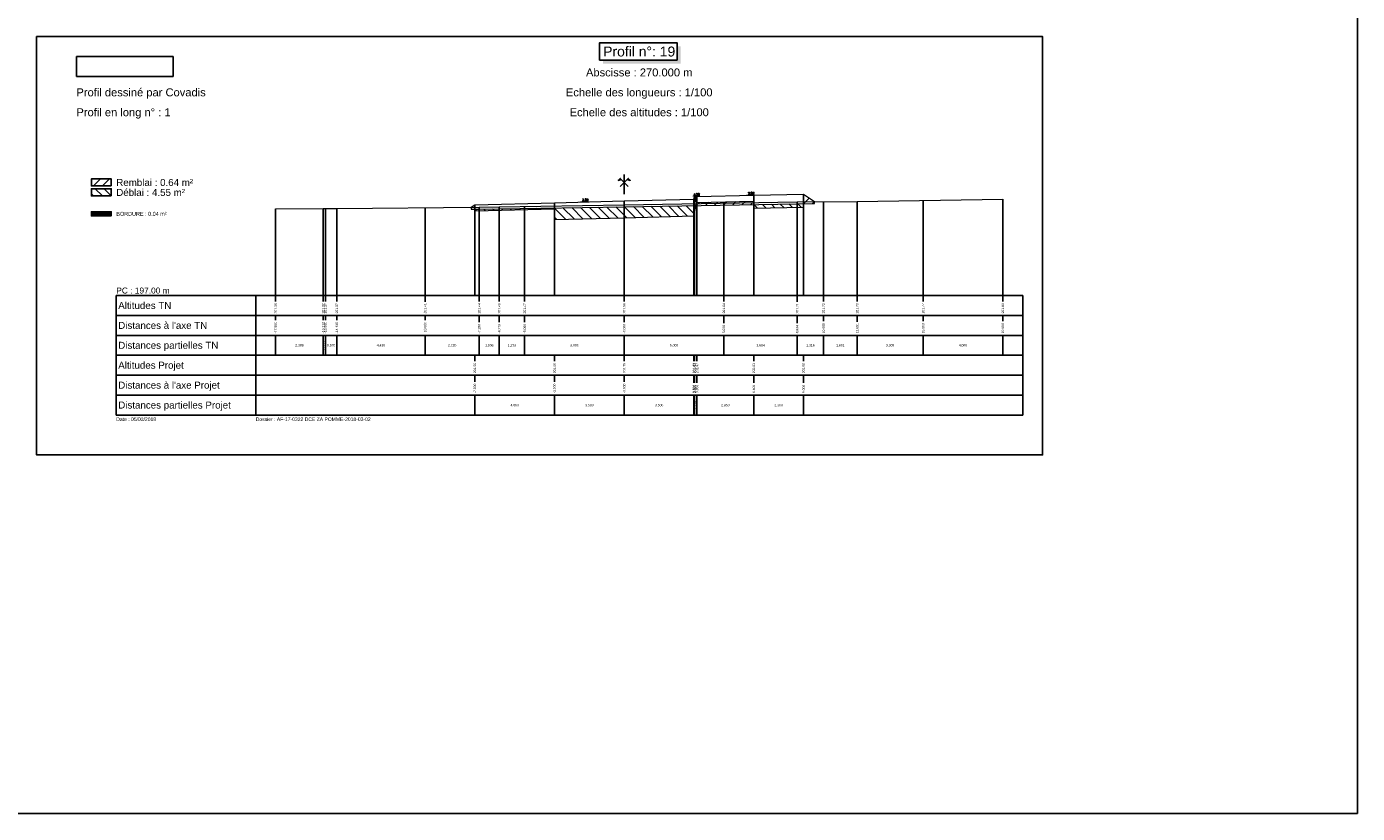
# Model space of a CAD drawing. Extents: x 1616800 to 1632437, y 2248456 to 2251974.
# Tile 366 of 399: x 1623383 to 1624051, y 2249834 to 2250229. Entities that reach past the tile are written whole.
import ezdxf
from ezdxf.enums import TextEntityAlignment as Align

# ---------------------------------------------------------------- set-up
doc = ezdxf.new("R2010")
doc.units = 0
doc.header["$LTSCALE"] = 2
doc.header["$PDMODE"] = 3
doc.header["$PDSIZE"] = 0.2
doc.layers.get('0').update_dxf_attribs({"linetype": 'CONTINUOUS'})
doc.layers.get('Defpoints').update_dxf_attribs({"linetype": 'CONTINUOUS'})
for name, color, linetype in [('Covadis - Logo - Texte noir sur fond blanc', 7, 'CONTINUOUS'), ('X-PAP-PL_PT_1_Basse', 7, 'CONTINUOUS'), ('X-PAP-PL_PT_1_Bordure_T2', 7, 'CONTINUOUS'), ('X-PAP-PL_PT_1_Construction', 7, 'CONTINUOUS'), ('X-PAP-PL_PT_1_CotationsPentes', 7, 'CONTINUOUS'), ('X-PAP-PL_PT_1_FF', 7, 'CONTINUOUS'), ('X-PAP-PL_PT_1_Hachures', 7, 'CONTINUOUS'), ('X-PAP-PL_PT_1_Logo', 7, 'CONTINUOUS'), ('X-PAP-PL_PT_1_MiseEnPage', 7, 'CONTINUOUS'), ('X-PAP-PL_PT_1_Ombrage', 7, 'CONTINUOUS'), ('X-PAP-PL_PT_1_PR', 7, 'CONTINUOUS'), ('X-PAP-PL_PT_1_Rappel', 7, 'CONTINUOUS'), ('X-PAP-PL_PT_1_Talus', 7, 'CONTINUOUS'), ('X-PAP-PL_PT_1_Textes', 7, 'CONTINUOUS'), ('X-PAP-PL_PT_1_TN', 7, 'CONTINUOUS'), ('X-PAP-PL_PT_1_TN décapé', 7, 'CONTINUOUS')]:
    doc.layers.add(name, color=color, linetype=linetype)
doc.styles.add('Arial', font='ARIALN.TTF')
doc.styles.add('ARIAL-GRAS', font='arial.ttf')
doc.styles.add('COVA_COTATION', font='txt.shx')
doc.dimstyles.new('COVA_FLECHE0', dxfattribs={"dimtxt": 1, "dimasz": 1, "dimexe": 1, "dimexo": 0.625, "dimgap": 0.3, "dimtad": 1, "dimdec": 3, "dimzin": 0, "dimdsep": 46, "dimtxsty": 'COVA_COTATION', "dimblk2": 'NONE', "dimsah": 1, "dimcen": 0.09, "dimse1": 1, "dimse2": 1, "dimclrd": 7, "dimclrt": 7, "dimadec": 0, "dimazin": 0, "dimtfac": 1, "dimtdec": 4, "dimtofl": 0, "dimtmove": 2, "dimatfit": 3, "dimfxl": 1, "dimtolj": 1, "dimtzin": 0, "dimarcsym": 0})
picture_1 = doc.add_image_def('image1.jpg', size_in_pixel=(1430, 294))

# ---------------------------------------------------------------- blocks, each defined once
blk = doc.blocks.new('CovPrTrAxe')
blk.add_line((0, 0), (0, 1))
for points in [[(0.2, 0.4), (-0.2, 0.8), (-0.3, 0.7), (-0.15, 0.75)], [(-0.2, 0.4), (0.2, 0.8), (0.3, 0.7), (0.15, 0.75)]]:
    blk.add_lwpolyline(points)
blk = doc.blocks.new('*D432')
at = {"layer": 'Defpoints', "color": 0, "transparency": 16777216}
for p in [(1623660.43, 2250140.98), (1623664.62, 2250141.38), (1623664.63, 2250141.08)]:
    blk.add_point(p, dxfattribs=at)
at = {"layer": 'X-PAP-PL_PT_1_CotationsPentes', "color": 7, "lineweight": -2, "transparency": 16777216}
blk.add_line((1623661.42, 2250141.3), (1623664.62, 2250141.38), dxfattribs=at)
at = {"layer": 'X-PAP-PL_PT_1_CotationsPentes', "color": 7, "transparency": 16777216}
blk.add_solid([(1623661.42, 2250141.47), (1623661.43, 2250141.14), (1623660.42, 2250141.28)], dxfattribs=at)
at = {"layer": 'X-PAP-PL_PT_1_CotationsPentes', "color": 7, "transparency": 16777216, "insert": (1623663, 2250142.14), "char_height": 1, "attachment_point": 5, "rotation": 1.4321, "style": 'COVA_COTATION'}
blk.add_mtext('\\A1;2.5%', dxfattribs=at)
blk = doc.blocks.new('_None')
blk = doc.blocks.new('*D433')
at = {"layer": 'Defpoints', "color": 0, "transparency": 16777216}
for p in [(1623716.33, 2250143.69), (1623720.51, 2250144.17), (1623720.53, 2250143.87)]:
    blk.add_point(p, dxfattribs=at)
at = {"layer": 'X-PAP-PL_PT_1_CotationsPentes', "color": 7, "lineweight": -2, "transparency": 16777216}
blk.add_line((1623717.32, 2250144.04), (1623720.51, 2250144.17), dxfattribs=at)
at = {"layer": 'X-PAP-PL_PT_1_CotationsPentes', "color": 7, "transparency": 16777216}
blk.add_solid([(1623717.31, 2250144.2), (1623717.32, 2250143.87), (1623716.32, 2250143.99)], dxfattribs=at)
at = {"layer": 'X-PAP-PL_PT_1_CotationsPentes', "color": 7, "transparency": 16777216, "insert": (1623718.88, 2250144.9), "char_height": 1, "attachment_point": 5, "rotation": 2.38594, "style": 'COVA_COTATION'}
blk.add_mtext('\\A1;4.2%', dxfattribs=at)
blk = doc.blocks.new('*D434')
at = {"layer": 'Defpoints', "color": 0, "transparency": 16777216}
for p in [(1623747.79, 2250144.68), (1623743.76, 2250144.3), (1623747.79, 2250144.38)]:
    blk.add_point(p, dxfattribs=at)
at = {"layer": 'X-PAP-PL_PT_1_CotationsPentes', "color": 7, "lineweight": -2, "transparency": 16777216}
blk.add_line((1623744.76, 2250144.62), (1623747.79, 2250144.68), dxfattribs=at)
at = {"layer": 'X-PAP-PL_PT_1_CotationsPentes', "color": 7, "transparency": 16777216}
blk.add_solid([(1623744.75, 2250144.79), (1623744.76, 2250144.45), (1623743.76, 2250144.6)], dxfattribs=at)
at = {"layer": 'X-PAP-PL_PT_1_CotationsPentes', "color": 7, "transparency": 16777216, "insert": (1623746.26, 2250145.45), "char_height": 1, "attachment_point": 5, "rotation": 1.14576, "style": 'COVA_COTATION'}
blk.add_mtext('\\A1;2.0%', dxfattribs=at)
blk = doc.blocks.new('CovLogo')
at = {"layer": 'Covadis - Logo - Texte noir sur fond blanc'}
image = blk.add_image(picture_1, insert=(0, 0), size_in_units=(4.864, 1), dxfattribs=at)

msp = doc.modelspace()

# ---------------------------------------------------------------- hatches: boundary and pattern name
at = {"layer": 'X-PAP-PL_PT_1_Hachures'}
h = msp.add_hatch(dxfattribs=at)
h.set_pattern_fill('ANSI31', color=1, style=0)
h.set_pattern_definition([(45, (1623425.028, 2250149.071), (-2.2451, 2.2451), [])])
h.paths.add_polyline_path([(1623425.028, 2250149.0711), (1623425.028, 2250152.6451), (1623415.028, 2250152.6451), (1623415.028, 2250149.0711)])
h = msp.add_hatch(dxfattribs=at)
h.set_pattern_fill('ANSI31', color=6, angle=90, style=0)
h.set_pattern_definition([(135, (1623425.028, 2250144.071), (-2.2451, -2.2451), [])])
h.paths.add_polyline_path([(1623425.028, 2250144.0711), (1623425.028, 2250147.6499), (1623415.028, 2250147.6499), (1623415.028, 2250144.0711)])
h = msp.add_hatch(dxfattribs=at)
h.set_pattern_fill('ANSI31', color=1, style=0)
h.set_pattern_definition([(45, (1623772.528, 2250140.155), (-2.245, 2.245), [])])
h.paths.add_polyline_path([(1623772.528, 2250140.1551), (1623778.0516, 2250140.1946), (1623778.0516, 2250141.1946), (1623772.528, 2250144.877)])
h = msp.add_hatch(dxfattribs=at)
h.set_pattern_fill('ANSI31', color=1, style=0)
h.set_pattern_definition([(45, (1623605.6745, 2250138.4213), (-2.245, 2.245), [])])
h.paths.add_polyline_path([(1623605.6745, 2250138.4213), (1623605.6745, 2250137.4213), (1623607.528, 2250137.4386), (1623607.528, 2250139.657)])
h = msp.add_hatch(dxfattribs=at)
h.set_pattern_fill('ANSI31', color=6, angle=90, style=0)
h.set_pattern_definition([(135, (1623607.528, 2250137.4386), (-2.24506, -2.24506), [])])
h.paths.add_polyline_path([(1623607.528, 2250137.4386), (1623609.7244, 2250137.459), (1623619.7828, 2250137.5443), (1623682.528, 2250138.6299), (1623718.6858, 2250139.2555), (1623717.528, 2250134.007), (1623682.528, 2250133.132), (1623647.528, 2250132.257), (1623647.528, 2250137.657), (1623607.528, 2250136.657)])
h = msp.add_hatch(dxfattribs=at)
h.set_pattern_fill('_U', scale=0.2, angle=45.000009, style=0, pattern_type=0)
h.set_pattern_definition([(45.00001, (1623387.528, 2250224.0711), (-0.14142138, 0.14142133), [])])
h.paths.add_polyline_path([(1623717.828, 2250143.757), (1623717.528, 2250142.407), (1623717.528, 2250141.307), (1623719.028, 2250141.307), (1623719.028, 2250143.807)])
h = msp.add_hatch(dxfattribs=at)
h.set_pattern_fill('ANSI31', color=1, style=0)
h.set_pattern_definition([(45, (1623718.6858, 2250139.2555), (-2.24506, 2.24506), [])])
h.paths.add_polyline_path([(1623718.6858, 2250139.2555), (1623747.528, 2250139.7545), (1623747.528, 2250141.377), (1623719.028, 2250140.807)])
h = msp.add_hatch(dxfattribs=at)
h.set_pattern_fill('ANSI31', color=6, angle=90, style=0)
h.set_pattern_definition([(135, (1623747.528, 2250139.7545), (-2.24506, -2.24506), [])])
h.paths.add_polyline_path([(1623747.528, 2250139.7545), (1623769.3703, 2250140.1325), (1623772.528, 2250140.1551), (1623772.528, 2250138.377), (1623747.528, 2250137.877)])
h = msp.add_hatch(dxfattribs=at)
h.set_pattern_fill('_U', scale=0.2, angle=45.000009, style=0, pattern_type=0)
h.set_pattern_definition([(45, (1623425.028, 2250134.0711), (-0.1414214, 0.1414213), [])])
h.paths.add_polyline_path([(1623425.028, 2250134.0711), (1623425.028, 2250136.1407), (1623415.028, 2250136.1407), (1623415.028, 2250134.0711)])

# ---------------------------------------------------------------- linework, layer by layer
at = {"layer": 'X-PAP-PL_PT_1_Basse', "color": 7, "linetype": 'Continuous', "lineweight": 0, "flags": 128}
msp.add_lwpolyline([(1623605.6745, 2250138.4213), (1623607.528, 2250139.657), (1623607.528, 2250136.657), (1623647.528, 2250137.657), (1623647.528, 2250132.257), (1623682.528, 2250133.132), (1623717.528, 2250134.007), (1623719.028, 2250140.807), (1623747.528, 2250141.377), (1623747.528, 2250137.877), (1623772.528, 2250138.377), (1623772.528, 2250144.877), (1623778.0516, 2250141.1946)], dxfattribs=at)
at = {"layer": 'X-PAP-PL_PT_1_Bordure_T2', "color": 4, "linetype": 'Continuous', "lineweight": 0, "flags": 128}
msp.add_lwpolyline([(1623717.528, 2250142.407), (1623717.528, 2250141.307), (1623719.028, 2250141.307), (1623719.028, 2250143.807)], dxfattribs=at)
at = {"layer": 'X-PAP-PL_PT_1_Construction'}
for p, q in [((1623427.528, 2250094.0711), (1623882.528, 2250094.0711)), ((1623427.528, 2250094.0711), (1623427.528, 2250034.0711)), ((1623497.528, 2250094.0711), (1623497.528, 2250034.0711)), ((1623882.528, 2250034.0711), (1623882.528, 2250094.0711)), ((1623882.528, 2250084.0711), (1623427.528, 2250084.0711)), ((1623882.528, 2250074.0711), (1623427.528, 2250074.0711)), ((1623882.528, 2250064.0711), (1623427.528, 2250064.0711)), ((1623882.528, 2250054.0711), (1623427.528, 2250054.0711)), ((1623882.528, 2250044.0711), (1623427.528, 2250044.0711)), ((1623427.528, 2250034.0711), (1623882.528, 2250034.0711))]:
    msp.add_line(p, q, dxfattribs=at)
at = {"layer": 'X-PAP-PL_PT_1_Construction', "color": 95}
for p, q in [((1623507.528, 2250091.1314), (1623507.528, 2250094.0711)), ((1623531.4106, 2250091.1224), (1623531.4106, 2250094.0711)), ((1623532.528, 2250091.1224), (1623532.528, 2250094.0711)), ((1623538.2295, 2250091.1224), (1623538.2295, 2250094.0711)), ((1623582.528, 2250090.8907), (1623582.528, 2250094.0711)), ((1623609.7244, 2250091.1175), (1623609.7244, 2250094.0711)), ((1623619.7828, 2250091.1314), (1623619.7828, 2250094.0711)), ((1623632.528, 2250091.1224), (1623632.528, 2250094.0711)), ((1623682.528, 2250091.1216), (1623682.528, 2250094.0711)), ((1623732.528, 2250091.1175), (1623732.528, 2250094.0711)), ((1623769.3703, 2250090.8907), (1623769.3703, 2250094.0711)), ((1623782.528, 2250091.1101), (1623782.528, 2250094.0711)), ((1623799.4401, 2250091.1224), (1623799.4401, 2250094.0711)), ((1623832.528, 2250091.1224), (1623832.528, 2250094.0711)), ((1623872.528, 2250091.1224), (1623872.528, 2250094.0711)), ((1623507.528, 2250081.6766), (1623507.528, 2250084.0711)), ((1623531.4106, 2250081.6684), (1623531.4106, 2250084.0711)), ((1623532.528, 2250081.6766), (1623532.528, 2250084.0711)), ((1623538.2295, 2250081.6766), (1623538.2295, 2250084.0711)), ((1623582.528, 2250081.6766), (1623582.528, 2250084.0711)), ((1623609.7244, 2250080.7442), (1623609.7244, 2250084.0711)), ((1623619.7828, 2250080.7573), (1623619.7828, 2250084.0711)), ((1623632.528, 2250080.7442), (1623632.528, 2250084.0711)), ((1623682.528, 2250080.7442), (1623682.528, 2250084.0711)), ((1623732.528, 2250080.186), (1623732.528, 2250084.0711)), ((1623769.3703, 2250080.1851), (1623769.3703, 2250084.0711)), ((1623782.528, 2250081.1183), (1623782.528, 2250084.0711)), ((1623799.4401, 2250080.8907), (1623799.4401, 2250084.0711)), ((1623832.528, 2250081.1183), (1623832.528, 2250084.0711)), ((1623872.528, 2250081.1183), (1623872.528, 2250084.0711)), ((1623507.528, 2250064.0711), (1623507.528, 2250074.0711)), ((1623531.4106, 2250064.0711), (1623531.4106, 2250074.0711)), ((1623532.528, 2250064.0711), (1623532.528, 2250074.0711)), ((1623538.2295, 2250064.0711), (1623538.2295, 2250074.0711)), ((1623582.528, 2250064.0711), (1623582.528, 2250074.0711)), ((1623609.7244, 2250064.0711), (1623609.7244, 2250074.0711)), ((1623619.7828, 2250064.0711), (1623619.7828, 2250074.0711)), ((1623632.528, 2250064.0711), (1623632.528, 2250074.0711)), ((1623682.528, 2250064.0711), (1623682.528, 2250074.0711)), ((1623732.528, 2250064.0711), (1623732.528, 2250074.0711)), ((1623769.3703, 2250064.0711), (1623769.3703, 2250074.0711)), ((1623782.528, 2250064.0711), (1623782.528, 2250074.0711)), ((1623799.4401, 2250064.0711), (1623799.4401, 2250074.0711)), ((1623832.528, 2250064.0711), (1623832.528, 2250074.0711)), ((1623872.528, 2250064.0711), (1623872.528, 2250074.0711))]:
    msp.add_line(p, q, dxfattribs=at)
at = {"layer": 'X-PAP-PL_PT_1_Construction', "color": 1}
for p, q in [((1623607.528, 2250061.1216), (1623607.528, 2250064.0711)), ((1623647.528, 2250061.1216), (1623647.528, 2250064.0711)), ((1623682.528, 2250061.1314), (1623682.528, 2250064.0711)), ((1623717.528, 2250061.1224), (1623717.528, 2250064.0711)), ((1623717.828, 2250061.1224), (1623717.828, 2250064.0711)), ((1623719.028, 2250061.1224), (1623719.028, 2250064.0711)), ((1623747.528, 2250061.1224), (1623747.528, 2250064.0711)), ((1623772.528, 2250061.1248), (1623772.528, 2250064.0711)), ((1623607.528, 2250050.7442), (1623607.528, 2250054.0711)), ((1623647.528, 2250050.7442), (1623647.528, 2250054.0711)), ((1623682.528, 2250050.7442), (1623682.528, 2250054.0711)), ((1623717.528, 2250050.186), (1623717.528, 2250054.0711)), ((1623717.828, 2250050.186), (1623717.828, 2250054.0711)), ((1623719.028, 2250050.186), (1623719.028, 2250054.0711)), ((1623747.528, 2250050.186), (1623747.528, 2250054.0711)), ((1623772.528, 2250050.186), (1623772.528, 2250054.0711)), ((1623607.528, 2250034.0711), (1623607.528, 2250044.0711)), ((1623647.528, 2250034.0711), (1623647.528, 2250044.0711)), ((1623682.528, 2250034.0711), (1623682.528, 2250044.0711)), ((1623717.528, 2250034.0711), (1623717.528, 2250044.0711)), ((1623717.828, 2250034.0711), (1623717.828, 2250044.0711)), ((1623719.028, 2250034.0711), (1623719.028, 2250044.0711)), ((1623747.528, 2250034.0711), (1623747.528, 2250044.0711)), ((1623772.528, 2250034.0711), (1623772.528, 2250044.0711))]:
    msp.add_line(p, q, dxfattribs=at)
at = {"layer": 'X-PAP-PL_PT_1_Construction', "flags": 128}
msp.add_lwpolyline([(1623387.528, 2250224.0711), (1623892.528, 2250224.0711), (1623892.528, 2250014.0711), (1623387.528, 2250014.0711)], close=True, dxfattribs=at)
for points in [[(1623425.028, 2250149.0711), (1623425.028, 2250152.6451), (1623415.028, 2250152.6451), (1623415.028, 2250149.0711), (1623425.028, 2250149.0711)], [(1623425.028, 2250144.0711), (1623425.028, 2250147.6499), (1623415.028, 2250147.6499), (1623415.028, 2250144.0711), (1623425.028, 2250144.0711)], [(1623425.028, 2250134.0711), (1623425.028, 2250136.1407), (1623415.028, 2250136.1407), (1623415.028, 2250134.0711), (1623425.028, 2250134.0711)]]:
    msp.add_lwpolyline(points, dxfattribs=at)
at = {"layer": 'X-PAP-PL_PT_1_FF', "color": 7, "linetype": 'Continuous', "lineweight": 0, "flags": 128}
msp.add_lwpolyline([(1623607.528, 2250139.657), (1623607.528, 2250136.657), (1623647.528, 2250137.657), (1623647.528, 2250132.257), (1623682.528, 2250133.132), (1623717.528, 2250134.007), (1623719.028, 2250140.807), (1623747.528, 2250141.377), (1623747.528, 2250137.877), (1623772.528, 2250138.377), (1623772.528, 2250144.877)], dxfattribs=at)
at = {"layer": 'X-PAP-PL_PT_1_MiseEnPage', "flags": 128}
msp.add_lwpolyline([(1622862.528, 2250674.0711), (1624050.528, 2250674.0711), (1624050.528, 2249834.0711), (1622862.528, 2249834.0711)], close=True, dxfattribs=at)
at = {"layer": 'X-PAP-PL_PT_1_Ombrage', "flags": 128}
msp.add_lwpolyline([(1623670.1685, 2250212.3033), (1623709.0417, 2250212.3033), (1623709.0417, 2250221.0094), (1623670.1685, 2250221.0094), (1623670.1685, 2250212.3033)], dxfattribs=at)
at = {"layer": 'X-PAP-PL_PT_1_Ombrage', "color": 7}
for points in [[(1623709.0417, 2250212.3033), (1623709.0417, 2250219.2416), (1623710.8094, 2250210.5356), (1623710.8094, 2250219.2416)], [(1623671.9362, 2250212.3033), (1623709.0417, 2250212.3033), (1623671.9362, 2250210.5356), (1623710.8094, 2250210.5356)]]:
    msp.add_solid(points, dxfattribs=at)
at = {"layer": 'X-PAP-PL_PT_1_PR', "color": 7, "linetype": 'Continuous', "lineweight": 0, "flags": 128}
msp.add_lwpolyline([(1623607.528, 2250139.657), (1623647.528, 2250140.657), (1623682.528, 2250141.532), (1623717.528, 2250142.407), (1623717.828, 2250143.757), (1623719.028, 2250143.807), (1623747.528, 2250144.377), (1623772.528, 2250144.877)], dxfattribs=at)
at = {"layer": 'X-PAP-PL_PT_1_Rappel', "color": 1, "linetype": 'Continuous'}
for p, q in [((1623772.528, 2250094.0711), (1623772.528, 2250144.877)), ((1623607.528, 2250094.0711), (1623607.528, 2250139.657)), ((1623647.528, 2250094.0711), (1623647.528, 2250140.657)), ((1623682.528, 2250094.0711), (1623682.528, 2250141.532)), ((1623717.528, 2250094.0711), (1623717.528, 2250142.407)), ((1623717.828, 2250094.0711), (1623717.828, 2250143.757)), ((1623719.028, 2250094.0711), (1623719.028, 2250143.807)), ((1623747.528, 2250094.0711), (1623747.528, 2250144.377))]:
    msp.add_line(p, q, dxfattribs=at)
at = {"layer": 'X-PAP-PL_PT_1_Rappel', "color": 95, "linetype": 'Continuous'}
for p, q in [((1623582.528, 2250094.0711), (1623582.528, 2250138.206)), ((1623609.7244, 2250094.0711), (1623609.7244, 2250138.459)), ((1623619.7828, 2250094.0711), (1623619.7828, 2250138.5443)), ((1623632.528, 2250094.0711), (1623632.528, 2250138.7648)), ((1623682.528, 2250094.0711), (1623682.528, 2250139.6299)), ((1623682.528, 2250094.0711), (1623682.528, 2250139.6299)), ((1623732.528, 2250094.0711), (1623732.528, 2250140.495)), ((1623769.3703, 2250094.0711), (1623769.3703, 2250141.1325)), ((1623782.528, 2250094.0711), (1623782.528, 2250141.2266)), ((1623799.4401, 2250094.0711), (1623799.4401, 2250141.3476)), ((1623832.528, 2250094.0711), (1623832.528, 2250141.82)), ((1623872.528, 2250094.0711), (1623872.528, 2250142.3911)), ((1623507.528, 2250094.0711), (1623507.528, 2250137.5344)), ((1623531.4106, 2250094.0711), (1623531.4106, 2250137.7425)), ((1623532.528, 2250094.0711), (1623532.528, 2250137.751)), ((1623538.2295, 2250094.0711), (1623538.2295, 2250137.794))]:
    msp.add_line(p, q, dxfattribs=at)
at = {"layer": 'X-PAP-PL_PT_1_Talus', "color": 7, "linetype": 'Continuous', "lineweight": 0, "flags": 128}
for points in [[(1623772.528, 2250144.877), (1623778.0516, 2250141.1946)], [(1623605.6745, 2250138.4213), (1623607.528, 2250139.657)]]:
    msp.add_lwpolyline(points, dxfattribs=at)
at = {"layer": 'X-PAP-PL_PT_1_TN', "color": 95, "linetype": 'Continuous', "lineweight": 0, "flags": 128}
msp.add_lwpolyline([(1623507.528, 2250137.5344), (1623531.4106, 2250137.7425), (1623538.2295, 2250137.794), (1623609.7244, 2250138.459), (1623619.7828, 2250138.5443), (1623682.528, 2250139.6299), (1623682.528, 2250139.6299), (1623769.3703, 2250141.1325), (1623799.4401, 2250141.3476), (1623872.528, 2250142.3911)], dxfattribs=at)
at = {"layer": 'X-PAP-PL_PT_1_TN décapé', "color": 9, "linetype": 'Continuous', "lineweight": 0, "flags": 128}
msp.add_lwpolyline([(1623605.6745, 2250138.4213), (1623605.6745, 2250137.4213), (1623609.7244, 2250137.459), (1623619.7828, 2250137.5443), (1623682.528, 2250138.6299), (1623682.528, 2250138.6299), (1623769.3703, 2250140.1325), (1623778.0516, 2250140.1946), (1623778.0516, 2250141.1946)], dxfattribs=at)

# ---------------------------------------------------------------- block references
at = {"layer": 'X-PAP-PL_PT_1_Construction', "xscale": 10, "yscale": 10}
msp.add_blockref('CovPrTrAxe', (1623682.528, 2250144.877), dxfattribs=at)
at = {"layer": 'X-PAP-PL_PT_1_Logo', "xscale": 10, "yscale": 10}
msp.add_blockref('CovLogo', (1623407.528, 2250204.0711), dxfattribs=at)

# ---------------------------------------------------------------- texts
at = {"layer": 'X-PAP-PL_PT_1_Textes', "color": 7, "style": 'ARIAL-GRAS'}
for s, height, p in [('Profil n°: 19', 5, (1623690.028, 2250214.0711)), ('Abscisse : 270.000 m', 4, (1623690.028, 2250204.0711)), ('Echelle des longueurs : 1/100', 4, (1623690.028, 2250194.0711)), ('Echelle des altitudes : 1/100', 4, (1623690.028, 2250184.0711))]:
    msp.add_text(s, height=height, dxfattribs=at).set_placement(p, align=Align.CENTER)
at = {"layer": 'X-PAP-PL_PT_1_Textes', "color": 7}
for s, height, style, p in [('Profil dessiné par Covadis', 4, 'ARIAL-GRAS', (1623407.528, 2250194.0711)), ('Profil en long n° : 1', 4, 'ARIAL-GRAS', (1623407.528, 2250184.0711)), ('Remblai : 0.64 m²', 3.5, 'ARIAL-GRAS', (1623427.528, 2250149.0711)), ('Déblai : 4.55 m²', 3.5, 'ARIAL-GRAS', (1623427.528, 2250144.0711)), ('BORDURE : 0.04 m²', 2, 'Arial', (1623427.528, 2250134.0711)), ('PC : 197.00 m', 3, 'ARIAL-GRAS', (1623427.528, 2250095.0711)), ('Date : 05/03/2018', 1.8, 'ARIAL-GRAS', (1623427.528, 2250031.0711)), ('Dossier : AF-17-0322 DCE ZA POMME-2018-03-02', 1.8, 'ARIAL-GRAS', (1623497.528, 2250031.0711))]:
    msp.add_text(s, height=height, dxfattribs=dict(at, style=style)).set_placement(p)
at = {"layer": 'X-PAP-PL_PT_1_Textes', "color": 95, "style": 'ARIAL-GRAS'}
for s, p in [('Altitudes TN', (1623428.528, 2250087.3211)), ("Distances à l'axe TN", (1623428.528, 2250077.3211)), ('Distances partielles TN', (1623428.528, 2250067.3211))]:
    msp.add_text(s, height=3.5, dxfattribs=at).set_placement(p)
at = {"layer": 'X-PAP-PL_PT_1_Textes', "color": 7, "style": 'ARIAL-GRAS'}
for s, p in [('201.35', (1623507.528, 2250085.0711)), ('201.37', (1623531.4106, 2250085.0711)), ('201.37', (1623532.528, 2250085.0711)), ('201.37', (1623538.2295, 2250085.0711)), ('201.41', (1623582.528, 2250085.0711)), ('201.44', (1623609.7244, 2250085.0711)), ('201.45', (1623619.7828, 2250085.0711)), ('201.47', (1623632.528, 2250085.0711)), ('201.56', (1623682.528, 2250085.0711)), ('201.64', (1623732.528, 2250085.0711)), ('201.71', (1623769.3703, 2250085.0711)), ('201.72', (1623782.528, 2250085.0711)), ('201.73', (1623799.4401, 2250085.0711)), ('201.77', (1623832.528, 2250085.0711)), ('201.83', (1623872.528, 2250085.0711)), ('-17.500', (1623507.528, 2250075.0711)), ('-15.112', (1623531.4106, 2250075.0711)), ('-15.000', (1623532.528, 2250075.0711)), ('-14.430', (1623538.2295, 2250075.0711)), ('-10.000', (1623582.528, 2250075.0711)), ('-7.280', (1623609.7244, 2250075.0711)), ('-6.275', (1623619.7828, 2250075.0711)), ('-5.000', (1623632.528, 2250075.0711)), ('-0.000', (1623682.528, 2250075.0711)), ('5.000', (1623732.528, 2250075.0711)), ('8.684', (1623769.3703, 2250075.0711)), ('10.000', (1623782.528, 2250075.0711)), ('11.691', (1623799.4401, 2250075.0711)), ('15.000', (1623832.528, 2250075.0711)), ('19.000', (1623872.528, 2250075.0711)), ('201.56', (1623607.528, 2250055.0711)), ('201.66', (1623647.528, 2250055.0711)), ('201.75', (1623682.528, 2250055.0711)), ('201.83', (1623717.528, 2250055.0711)), ('201.97', (1623717.828, 2250055.0711)), ('201.97', (1623719.028, 2250055.0711)), ('202.03', (1623747.528, 2250055.0711)), ('202.08', (1623772.528, 2250055.0711)), ('-7.500', (1623607.528, 2250045.0711)), ('-3.500', (1623647.528, 2250045.0711)), ('-0.000', (1623682.528, 2250045.0711)), ('3.500', (1623717.528, 2250045.0711)), ('3.530', (1623717.828, 2250045.0711)), ('3.650', (1623719.028, 2250045.0711)), ('6.500', (1623747.528, 2250045.0711)), ('9.000', (1623772.528, 2250045.0711))]:
    msp.add_text(s, height=1.2, rotation=90, dxfattribs=at).set_placement(p, align=Align.MIDDLE_LEFT)
for s, p in [('2.388', (1623519.4693, 2250069.0711)), ('0.570', (1623535.3787, 2250069.0711)), ('4.430', (1623560.3787, 2250069.0711)), ('2.720', (1623596.1262, 2250069.0711)), ('1.006', (1623614.7536, 2250069.0711)), ('1.275', (1623626.1554, 2250069.0711)), ('5.000', (1623657.528, 2250069.0711)), ('5.000', (1623707.528, 2250069.0711)), ('3.684', (1623750.9492, 2250069.0711)), ('1.316', (1623775.9492, 2250069.0711)), ('1.691', (1623790.984, 2250069.0711)), ('3.309', (1623815.984, 2250069.0711)), ('4.000', (1623852.528, 2250069.0711)), ('4.000', (1623627.528, 2250039.0711)), ('3.500', (1623665.028, 2250039.0711)), ('3.500', (1623700.028, 2250039.0711)), ('2.850', (1623733.278, 2250039.0711)), ('2.500', (1623760.028, 2250039.0711))]:
    msp.add_text(s, height=1.2, dxfattribs=at).set_placement(p, align=Align.MIDDLE_CENTER)
for s, p in [('0.112', (1623531.9693, 2250069.0711)), ('0.030', (1623717.678, 2250039.0711)), ('0.120', (1623718.428, 2250039.0711))]:
    msp.add_text(s, height=1.2, rotation=90, dxfattribs=at).set_placement(p, align=Align.MIDDLE_CENTER)
at = {"layer": 'X-PAP-PL_PT_1_Textes', "color": 1, "style": 'ARIAL-GRAS'}
for s, p in [('Altitudes Projet', (1623428.528, 2250057.3211)), ("Distances à l'axe Projet", (1623428.528, 2250047.3211)), ('Distances partielles Projet', (1623428.528, 2250037.3211))]:
    msp.add_text(s, height=3.5, dxfattribs=at).set_placement(p)

# ---------------------------------------------------------------- dimensions: what is measured, and where the dimension line sits
at = {"layer": 'X-PAP-PL_PT_1_CotationsPentes'}
for p1, p2, text, picture, middle in [((1623716.3298, 2250143.6946), (1623720.5262, 2250143.8694), '4.2%', '*D433', (1623718.8818, 2250144.9019)), ((1623743.7617, 2250144.3017), (1623747.7943, 2250144.3823), '2.0%', '*D434', (1623746.2559, 2250145.4518)), ((1623660.4286, 2250140.9795), (1623664.6273, 2250141.0845), '2.5%', '*D432', (1623663.0003, 2250142.1442))]:
    dim = msp.add_aligned_dim(p1=p1, p2=p2, distance=0.3, text=text, dimstyle='COVA_FLECHE0', dxfattribs=at)
    dim.commit()
    dim.dimension.update_dxf_attribs({"geometry": picture, "text_midpoint": middle})

doc.saveas('drawing.dxf')
